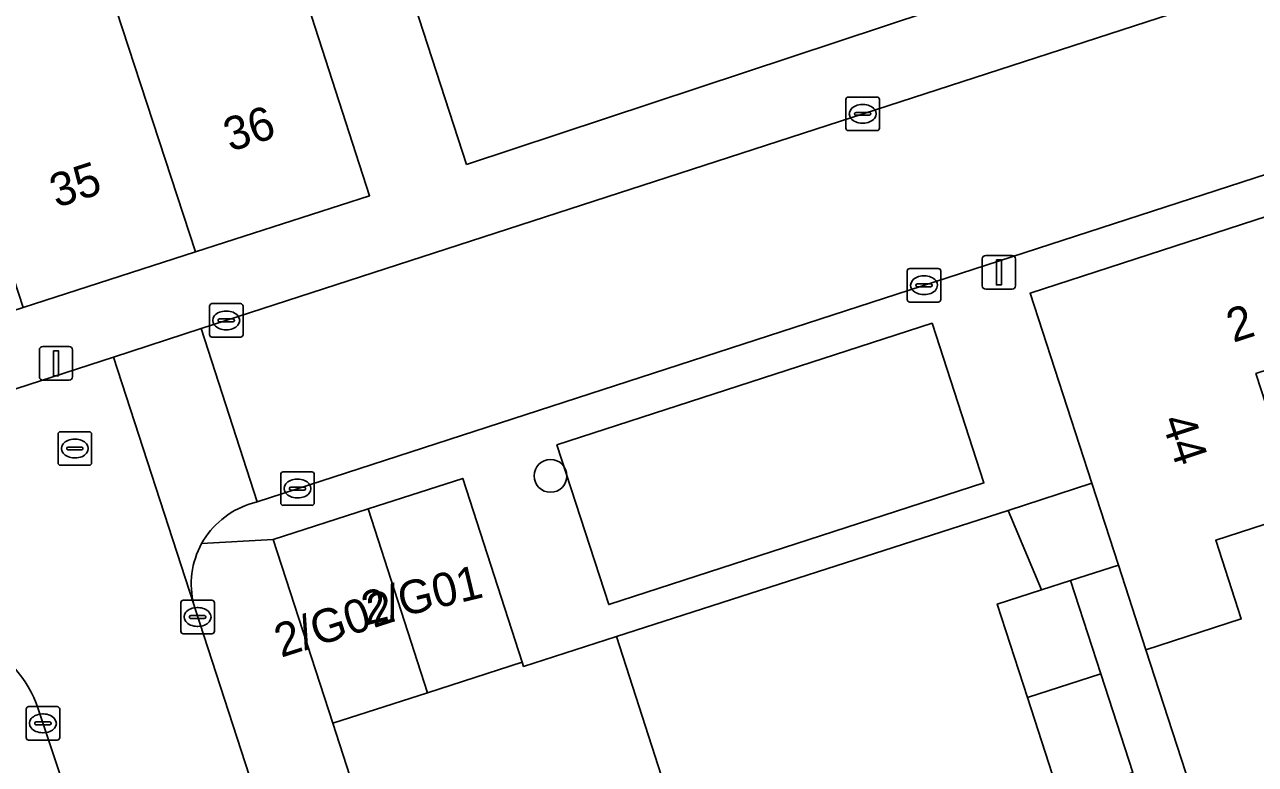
# Model space of a CAD drawing. Extents: x 159371 to 159986, y 382987 to 383597.
# Drawn here: x 159576.13 to 159612.86, y 383131.92 to 383154 of the extents above; entities that cross this region are included whole.
import ezdxf

# ---------------------------------------------------------------- set-up
doc = ezdxf.new("R2010")
doc.units = 0
for name, color, linetype in [('IMGEO_Boom', 7, 'Continuous'), ('IMGEO_Erf', 7, 'Continuous'), ('IMGEO_Groenvoorziening', 7, 'Continuous'), ('IMGEO_Kolk', 7, 'Continuous'), ('IMGEO_Lichtmast', 7, 'Continuous'), ('IMGEO_Muur', 7, 'Continuous'), ('IMGEO_Pand', 7, 'Continuous'), ('IMGEO_Pand_nummerreeks', 7, 'Continuous'), ('IMGEO_Parkeervlak_open', 7, 'Continuous'), ('IMGEO_Rijbaan_lokaal_open', 7, 'Continuous'), ('IMGEO_Rioolput', 7, 'Continuous'), ('IMGEO_Voetpad_open', 7, 'Continuous')]:
    doc.layers.add(name, color=color, linetype=linetype)

msp = doc.modelspace()

# ---------------------------------------------------------------- linework, layer by layer
at = {"layer": 'IMGEO_Boom'}
msp.add_circle((159591.825, 383140.53), 0.489, dxfattribs=at)
at = {"layer": 'IMGEO_Erf'}
for points in [[(159633.655, 383106.186), (159623.518, 383137.198), (159621.739, 383136.62), (159620.77, 383137.114), (159619.462, 383141.14), (159614.222, 383139.438), (159611.675, 383138.61), (159612.436, 383136.265), (159609.59, 383135.341), (159612.499, 383126.378)], [(159607.015, 383130.968), (159606.058, 383133.914), (159605.152, 383136.703), (159606.473, 383137.131), (159605.483, 383139.501), (159593.791, 383135.74), (159595.329, 383130.983)]]:
    msp.add_lwpolyline(points, dxfattribs=at)
msp.add_lwpolyline([(159605.483, 383139.501), (159606.473, 383137.131), (159607.34, 383137.411), (159608.771, 383137.864), (159607.976, 383140.311)], close=True, dxfattribs=at)
at = {"layer": 'IMGEO_Groenvoorziening'}
msp.add_lwpolyline([(159580.568, 383121.503), (159576.594, 383133.402)], dxfattribs=at)
msp.add_arc((159573.138, 383132.414), 3.594, 15.9503, 105.8528, dxfattribs=at)
at = {"layer": 'IMGEO_Kolk'}
for p, q in [((159600.713, 383151.834), (159601.565, 383151.834)), ((159600.638, 383150.908), (159600.638, 383151.76)), ((159601.126, 383151.614), (159601.151, 383151.614)), ((159601.639, 383151.76), (159601.639, 383150.908)), ((159600.897, 383151.328), (159600.897, 383151.34)), ((159601.335, 383151.291), (159600.937, 383151.291)), ((159600.94, 383151.377), (159601.338, 383151.377)), ((159601.149, 383151.054), (159601.124, 383151.054)), ((159601.381, 383151.34), (159601.381, 383151.328)), ((159601.565, 383150.834), (159600.713, 383150.834)), ((159602.468, 383145.793), (159602.468, 383146.645)), ((159602.543, 383146.719), (159603.395, 383146.719)), ((159603.469, 383146.645), (159603.469, 383145.793)), ((159602.956, 383146.499), (159602.981, 383146.499)), ((159602.727, 383146.213), (159602.727, 383146.225)), ((159603.165, 383146.176), (159602.767, 383146.176)), ((159602.77, 383146.262), (159603.168, 383146.262)), ((159602.979, 383145.939), (159602.954, 383145.939)), ((159603.211, 383146.225), (159603.211, 383146.213)), ((159581.647, 383144.744), (159581.647, 383145.596)), ((159581.722, 383145.67), (159582.574, 383145.67)), ((159582.648, 383145.596), (159582.648, 383144.744)), ((159603.395, 383145.719), (159602.543, 383145.719)), ((159581.906, 383145.164), (159581.906, 383145.176)), ((159581.949, 383145.213), (159582.347, 383145.213)), ((159582.135, 383145.45), (159582.16, 383145.45)), ((159582.39, 383145.176), (159582.39, 383145.164)), ((159582.344, 383145.127), (159581.946, 383145.127)), ((159582.158, 383144.89), (159582.133, 383144.89)), ((159582.574, 383144.67), (159581.722, 383144.67)), ((159583.772, 383139.726), (159583.772, 383140.578)), ((159583.847, 383140.652), (159584.699, 383140.652)), ((159584.26, 383140.432), (159584.285, 383140.432)), ((159584.773, 383140.578), (159584.773, 383139.726)), ((159584.031, 383140.146), (159584.031, 383140.158)), ((159584.469, 383140.109), (159584.071, 383140.109)), ((159584.074, 383140.195), (159584.472, 383140.195)), ((159584.515, 383140.158), (159584.515, 383140.146)), ((159584.283, 383139.872), (159584.258, 383139.872)), ((159584.699, 383139.652), (159583.847, 383139.652)), ((159580.792, 383135.894), (159580.792, 383136.746)), ((159580.867, 383136.82), (159581.719, 383136.82)), ((159581.793, 383136.746), (159581.793, 383135.894)), ((159581.094, 383136.363), (159581.492, 383136.363)), ((159581.28, 383136.6), (159581.305, 383136.6)), ((159581.051, 383136.314), (159581.051, 383136.326)), ((159581.489, 383136.277), (159581.091, 383136.277)), ((159581.303, 383136.04), (159581.278, 383136.04)), ((159581.535, 383136.326), (159581.535, 383136.314)), ((159581.719, 383135.82), (159580.867, 383135.82)), ((159576.177, 383132.72), (159576.177, 383133.572)), ((159576.252, 383133.646), (159577.104, 383133.646)), ((159576.665, 383133.426), (159576.69, 383133.426)), ((159577.178, 383133.572), (159577.178, 383132.72)), ((159576.436, 383133.14), (159576.436, 383133.152)), ((159576.874, 383133.103), (159576.476, 383133.103)), ((159576.479, 383133.189), (159576.877, 383133.189)), ((159576.92, 383133.152), (159576.92, 383133.14)), ((159576.688, 383132.866), (159576.663, 383132.866)), ((159577.104, 383132.646), (159576.252, 383132.646))]:
    msp.add_line(p, q, dxfattribs=at)
for points in [[(159600.713, 383151.834), (159601.565, 383151.834)], [(159600.638, 383150.908), (159600.638, 383151.76)], [(159601.639, 383151.76), (159601.639, 383150.908)], [(159601.565, 383150.834), (159600.713, 383150.834)], [(159602.468, 383145.793), (159602.468, 383146.645)], [(159602.543, 383146.719), (159603.395, 383146.719)], [(159603.469, 383146.645), (159603.469, 383145.793)], [(159581.647, 383144.744), (159581.647, 383145.596)], [(159581.722, 383145.67), (159582.574, 383145.67)], [(159582.648, 383145.596), (159582.648, 383144.744)], [(159603.395, 383145.719), (159602.543, 383145.719)], [(159582.574, 383144.67), (159581.722, 383144.67)], [(159583.772, 383139.726), (159583.772, 383140.578)], [(159583.847, 383140.652), (159584.699, 383140.652)], [(159584.773, 383140.578), (159584.773, 383139.726)], [(159584.699, 383139.652), (159583.847, 383139.652)], [(159580.792, 383135.894), (159580.792, 383136.746)], [(159580.867, 383136.82), (159581.719, 383136.82)], [(159581.793, 383136.746), (159581.793, 383135.894)], [(159581.719, 383135.82), (159580.867, 383135.82)], [(159576.177, 383132.72), (159576.177, 383133.572)], [(159576.252, 383133.646), (159577.104, 383133.646)], [(159577.178, 383133.572), (159577.178, 383132.72)], [(159577.104, 383132.646), (159576.252, 383132.646)]]:
    msp.add_lwpolyline(points, dxfattribs=at)
for centre, radius, start, end in [((159600.715, 383151.758), 0.0765, 91.552, 178.448), ((159600.715, 383151.758), 0.0765, 91.552, 178.448), ((159601.563, 383151.758), 0.0765, 1.552, 88.448), ((159601.563, 383151.758), 0.0765, 1.552, 88.448), ((159600.937, 383151.337), 0.0403, 85.8775, 175.7526), ((159600.934, 383151.327), 0.0366, 178.938, 274.7102), ((159601.338, 383151.334), 0.043, 264.8664, 352.4533), ((159601.342, 383151.339), 0.0386, 1.7309, 96.639), ((159600.715, 383150.91), 0.0765, 181.552, 268.448), ((159600.715, 383150.91), 0.0765, 181.552, 268.448), ((159601.563, 383150.91), 0.0765, 271.552, 358.448), ((159601.563, 383150.91), 0.0765, 271.552, 358.448), ((159602.545, 383146.643), 0.0765, 91.552, 178.448), ((159602.545, 383146.643), 0.0765, 91.552, 178.448), ((159603.393, 383146.643), 0.0765, 1.552, 88.448), ((159603.393, 383146.643), 0.0765, 1.552, 88.448), ((159602.767, 383146.222), 0.0403, 85.8775, 175.7526), ((159602.764, 383146.212), 0.0366, 178.938, 274.7102), ((159603.168, 383146.219), 0.043, 264.8664, 352.4533), ((159603.172, 383146.224), 0.0386, 1.7309, 96.639), ((159581.724, 383145.594), 0.0765, 91.552, 178.448), ((159581.724, 383145.594), 0.0765, 91.552, 178.448), ((159582.572, 383145.594), 0.0765, 1.552, 88.448), ((159582.572, 383145.594), 0.0765, 1.552, 88.448), ((159602.545, 383145.795), 0.0765, 181.552, 268.448), ((159602.545, 383145.795), 0.0765, 181.552, 268.448), ((159603.393, 383145.795), 0.0765, 271.552, 358.448), ((159603.393, 383145.795), 0.0765, 271.552, 358.448), ((159581.946, 383145.173), 0.0403, 85.8775, 175.7526), ((159582.351, 383145.175), 0.0386, 1.7309, 96.639), ((159581.943, 383145.163), 0.0366, 178.938, 274.7102), ((159582.347, 383145.17), 0.043, 264.8664, 352.4533), ((159581.724, 383144.746), 0.0765, 181.552, 268.448), ((159581.724, 383144.746), 0.0765, 181.552, 268.448), ((159582.572, 383144.746), 0.0765, 271.552, 358.448), ((159582.572, 383144.746), 0.0765, 271.552, 358.448), ((159583.849, 383140.576), 0.0765, 91.552, 178.448), ((159583.849, 383140.576), 0.0765, 91.552, 178.448), ((159584.697, 383140.576), 0.0765, 1.552, 88.448), ((159584.697, 383140.576), 0.0765, 1.552, 88.448), ((159584.071, 383140.155), 0.0403, 85.8775, 175.7526), ((159584.068, 383140.145), 0.0366, 178.938, 274.7102), ((159584.472, 383140.152), 0.043, 264.8664, 352.4533), ((159584.476, 383140.157), 0.0386, 1.7309, 96.639), ((159583.849, 383139.728), 0.0765, 181.552, 268.448), ((159583.849, 383139.728), 0.0765, 181.552, 268.448), ((159584.697, 383139.728), 0.0765, 271.552, 358.448), ((159584.697, 383139.728), 0.0765, 271.552, 358.448), ((159580.869, 383136.744), 0.0765, 91.552, 178.448), ((159580.869, 383136.744), 0.0765, 91.552, 178.448), ((159581.717, 383136.744), 0.0765, 1.552, 88.448), ((159581.717, 383136.744), 0.0765, 1.552, 88.448), ((159581.091, 383136.323), 0.0403, 85.8775, 175.7526), ((159581.496, 383136.325), 0.0386, 1.7309, 96.639), ((159581.088, 383136.313), 0.0366, 178.938, 274.7102), ((159581.492, 383136.32), 0.043, 264.8664, 352.4533), ((159580.869, 383135.896), 0.0765, 181.552, 268.448), ((159580.869, 383135.896), 0.0765, 181.552, 268.448), ((159581.717, 383135.896), 0.0765, 271.552, 358.448), ((159581.717, 383135.896), 0.0765, 271.552, 358.448), ((159576.254, 383133.57), 0.0765, 91.552, 178.448), ((159576.254, 383133.57), 0.0765, 91.552, 178.448), ((159577.102, 383133.57), 0.0765, 1.552, 88.448), ((159577.102, 383133.57), 0.0765, 1.552, 88.448), ((159576.476, 383133.149), 0.0403, 85.8775, 175.7526), ((159576.473, 383133.139), 0.0366, 178.938, 274.7102), ((159576.877, 383133.146), 0.043, 264.8664, 352.4533), ((159576.881, 383133.151), 0.0386, 1.7309, 96.639), ((159576.254, 383132.722), 0.0765, 181.552, 268.448), ((159576.254, 383132.722), 0.0765, 181.552, 268.448), ((159577.102, 383132.722), 0.0765, 271.552, 358.448), ((159577.102, 383132.722), 0.0765, 271.552, 358.448)]:
    msp.add_arc(centre, radius, start, end, dxfattribs=at)
for centre, major_axis, ratio, start_param, end_param in [((159601.125, 383151.334), (-0.387, 0.002), 0.722429, 4.712389, 7.853982), ((159601.15, 383151.334), (-0.39, 0.002), 0.717154, 1.570796, 4.712389), ((159602.955, 383146.219), (-0.387, 0.002), 0.722429, 4.712389, 7.853982), ((159602.98, 383146.219), (-0.39, 0.002), 0.717154, 1.570796, 4.712389), ((159582.134, 383145.17), (-0.387, 0.002), 0.722429, 4.712389, 7.853982), ((159582.159, 383145.17), (-0.39, 0.002), 0.717154, 1.570796, 4.712389), ((159584.259, 383140.152), (-0.387, 0.002), 0.722429, 4.712389, 7.853982), ((159584.284, 383140.152), (-0.39, 0.002), 0.717154, 1.570796, 4.712389), ((159581.279, 383136.32), (-0.387, 0.002), 0.722429, 4.712389, 7.853982), ((159581.304, 383136.32), (-0.39, 0.002), 0.717154, 1.570796, 4.712389), ((159576.664, 383133.146), (-0.387, 0.002), 0.722429, 4.712389, 7.853982), ((159576.689, 383133.146), (-0.39, 0.002), 0.717154, 1.570796, 4.712389)]:
    msp.add_ellipse(centre, major_axis=major_axis, ratio=ratio, start_param=start_param, end_param=end_param, dxfattribs=at)
at = {"layer": 'IMGEO_Lichtmast'}
for p, q in [((159604.709, 383146.205), (159604.709, 383147.005)), ((159604.709, 383147.005), (159604.709, 383146.205)), ((159604.809, 383147.105), (159605.599, 383147.105)), ((159605.599, 383147.105), (159604.809, 383147.105)), ((159605.699, 383147.005), (159605.699, 383146.205)), ((159605.699, 383146.205), (159605.699, 383147.005)), ((159605.599, 383146.105), (159604.809, 383146.105)), ((159604.809, 383146.105), (159605.599, 383146.105)), ((159576.572, 383143.49), (159576.572, 383144.29)), ((159576.572, 383144.29), (159576.572, 383143.49)), ((159576.672, 383144.39), (159577.462, 383144.39)), ((159577.462, 383144.39), (159576.672, 383144.39)), ((159577.562, 383144.29), (159577.562, 383143.49)), ((159577.562, 383143.49), (159577.562, 383144.29)), ((159577.462, 383143.39), (159576.672, 383143.39)), ((159576.672, 383143.39), (159577.462, 383143.39))]:
    msp.add_line(p, q, dxfattribs=at)
for points in [[(159605.129, 383146.98), (159605.279, 383146.98), (159605.279, 383146.23), (159605.129, 383146.23), (159605.129, 383146.98)], [(159576.992, 383144.265), (159577.142, 383144.265), (159577.142, 383143.515), (159576.992, 383143.515), (159576.992, 383144.265)]]:
    msp.add_lwpolyline(points, dxfattribs=at)
for centre, start, end in [((159604.809, 383147.005), 90, 180), ((159604.809, 383147.005), 90, 180), ((159605.599, 383147.005), 0, 90), ((159605.599, 383147.005), 360, 90), ((159604.809, 383146.205), 180, 270), ((159604.809, 383146.205), 180, 270), ((159605.599, 383146.205), 270, 0), ((159605.599, 383146.205), 270, 0), ((159576.672, 383144.29), 90, 180), ((159576.672, 383144.29), 90, 180), ((159577.462, 383144.29), 0, 90), ((159577.462, 383144.29), 360, 90), ((159576.672, 383143.49), 180, 270), ((159576.672, 383143.49), 180, 270), ((159577.462, 383143.49), 270, 0), ((159577.462, 383143.49), 270, 0)]:
    msp.add_arc(centre, 0.1, start, end, dxfattribs=at)
at = {"layer": 'IMGEO_Muur'}
for points in [[(159593.791, 383135.74), (159605.483, 383139.501)], [(159605.483, 383139.501), (159606.473, 383137.131)]]:
    msp.add_lwpolyline(points, dxfattribs=at)
at = {"layer": 'IMGEO_Pand'}
for points in [[(159578.501, 383155.552), (159581.227, 383147.212), (159586.423, 383148.888), (159584.604, 383154.526), (159583.729, 383157.238)], [(159576.085, 383145.553), (159581.227, 383147.212), (159578.501, 383155.552), (159573.358, 383153.893)], [(159614.222, 383139.438), (159612.875, 383143.584), (159618.106, 383145.284), (159616.759, 383149.43), (159606.135, 383145.979), (159607.976, 383140.311), (159608.771, 383137.864), (159609.59, 383135.341), (159612.436, 383136.265), (159611.675, 383138.61)], [(159590.977, 383134.971), (159589.203, 383140.457), (159586.381, 383139.544), (159588.151, 383134.059)], [(159585.325, 383133.147), (159588.151, 383134.059), (159586.381, 383139.544), (159583.552, 383138.629)], [(159606.058, 383133.914), (159608.247, 383134.619), (159607.34, 383137.411), (159606.473, 383137.131), (159605.152, 383136.703)], [(159585.325, 383133.147), (159587.058, 383127.787), (159595.484, 383130.504), (159595.329, 383130.983), (159593.791, 383135.74), (159591.018, 383134.843), (159590.977, 383134.971), (159588.151, 383134.059)], [(159606.058, 383133.914), (159607.015, 383130.968), (159609.203, 383131.676), (159608.247, 383134.619)]]:
    msp.add_lwpolyline(points, close=True, dxfattribs=at)
at = {"layer": 'IMGEO_Parkeervlak_open'}
for points in [[(159589.316, 383149.821), (159604.56, 383154.879), (159603.023, 383159.625), (159587.779, 383154.567)], [(159593.562, 383136.689), (159604.755, 383140.322), (159603.208, 383145.086), (159592.015, 383141.453)]]:
    msp.add_lwpolyline(points, close=True, dxfattribs=at)
at = {"layer": 'IMGEO_Rijbaan_lokaal_open'}
msp.add_lwpolyline([(159583.074, 383139.761), (159621.616, 383152.269), (159622.351, 383152.508), (159620.674, 383157.677), (159613.632, 383155.391), (159581.397, 383144.927)], close=True, dxfattribs=at)
for points in [[(159581.397, 383144.927), (159578.781, 383144.078), (159581.18, 383136.688)], [(159582.831, 383139.682), (159583.074, 383139.761), (159581.397, 383144.927)], [(159581.226, 383136.531), (159581.18, 383136.688), (159578.781, 383144.078), (159560.645, 383138.19)], [(159588.536, 383114.043), (159581.226, 383136.531)], [(159576.594, 383133.402), (159580.568, 383121.503)]]:
    msp.add_lwpolyline(points, dxfattribs=at)
for centre, radius, start, end in [((159583.607, 383137.3), 2.505, 108.0453, 151.0949), ((159583.597, 383137.304), 2.494, 151.0682, 194.3029), ((159573.138, 383132.414), 3.594, 15.9503, 105.8528)]:
    msp.add_arc(centre, radius, start, end, dxfattribs=at)
at = {"layer": 'IMGEO_Rioolput'}
for p, q in [((159577.13, 383140.921), (159577.13, 383141.773)), ((159577.205, 383141.847), (159578.057, 383141.847)), ((159577.618, 383141.627), (159577.643, 383141.627)), ((159578.131, 383141.773), (159578.131, 383140.921)), ((159577.389, 383141.341), (159577.389, 383141.353)), ((159577.827, 383141.304), (159577.429, 383141.304)), ((159577.432, 383141.39), (159577.83, 383141.39)), ((159577.873, 383141.353), (159577.873, 383141.341)), ((159578.057, 383140.847), (159577.205, 383140.847)), ((159577.641, 383141.067), (159577.616, 383141.067))]:
    msp.add_line(p, q, dxfattribs=at)
for points in [[(159577.13, 383140.921), (159577.13, 383141.773)], [(159577.205, 383141.847), (159578.057, 383141.847)], [(159578.131, 383141.773), (159578.131, 383140.921)], [(159578.057, 383140.847), (159577.205, 383140.847)]]:
    msp.add_lwpolyline(points, dxfattribs=at)
for centre, radius, start, end in [((159577.207, 383141.771), 0.0765, 91.552, 178.448), ((159577.207, 383141.771), 0.0765, 91.552, 178.448), ((159578.055, 383141.771), 0.0765, 1.552, 88.448), ((159578.055, 383141.771), 0.0765, 1.552, 88.448), ((159577.429, 383141.35), 0.0403, 85.8775, 175.7526), ((159577.426, 383141.34), 0.0366, 178.938, 274.7102), ((159577.83, 383141.347), 0.043, 264.8664, 352.4533), ((159577.834, 383141.352), 0.0386, 1.7309, 96.639), ((159577.207, 383140.923), 0.0765, 181.552, 268.448), ((159577.207, 383140.923), 0.0765, 181.552, 268.448), ((159578.055, 383140.923), 0.0765, 271.552, 358.448), ((159578.055, 383140.923), 0.0765, 271.552, 358.448)]:
    msp.add_arc(centre, radius, start, end, dxfattribs=at)
for centre, major_axis, ratio, start_param, end_param in [((159577.617, 383141.347), (-0.387, 0.002), 0.722429, 4.712389, 7.853982), ((159577.642, 383141.347), (-0.39, 0.002), 0.717154, 1.570796, 4.712389)]:
    msp.add_ellipse(centre, major_axis=major_axis, ratio=ratio, start_param=start_param, end_param=end_param, dxfattribs=at)
at = {"layer": 'IMGEO_Voetpad_open'}
for points in [[(159629.905, 383163.051), (159624.274, 383161.231), (159621.615, 383160.371), (159619.719, 383159.759), (159619.228, 383159.6), (159617.501, 383159.044), (159612.832, 383157.613), (159610.08, 383156.722), (159607.215, 383155.794), (159605.399, 383161.403), (159602.64, 383160.51), (159588.363, 383155.773), (159586.028, 383154.998), (159584.604, 383154.526), (159586.423, 383148.888), (159581.227, 383147.212), (159576.085, 383145.553), (159570.933, 383143.892), (159565.791, 383142.233), (159560.48, 383140.52), (159558.768, 383140.208)], [(159560.645, 383138.19), (159578.781, 383144.078), (159581.397, 383144.927), (159613.632, 383155.391)], [(159606.135, 383145.979), (159616.759, 383149.43), (159621.989, 383151.129), (159621.616, 383152.269), (159583.074, 383139.761), (159582.831, 383139.682)], [(159581.414, 383138.511), (159583.552, 383138.629), (159586.381, 383139.544), (159589.203, 383140.457), (159590.977, 383134.971), (159591.018, 383134.843), (159593.791, 383135.74), (159605.483, 383139.501), (159607.976, 383140.311), (159606.135, 383145.979)], [(159593.709, 383107.224), (159592.042, 383112.377), (159590.379, 383117.52), (159588.716, 383122.663), (159587.058, 383127.787), (159585.325, 383133.147), (159583.552, 383138.629), (159581.414, 383138.511)], [(159612.499, 383126.378), (159609.59, 383135.341), (159608.771, 383137.864), (159607.34, 383137.411), (159608.247, 383134.619), (159609.203, 383131.676)], [(159581.18, 383136.688), (159581.226, 383136.531), (159588.536, 383114.043)]]:
    msp.add_lwpolyline(points, dxfattribs=at)
for points in [[(159589.316, 383149.821), (159587.779, 383154.567), (159603.023, 383159.625), (159604.56, 383154.879)], [(159604.755, 383140.322), (159593.562, 383136.689), (159592.015, 383141.453), (159603.208, 383145.086)]]:
    msp.add_lwpolyline(points, close=True, dxfattribs=at)
for centre, radius, start, end in [((159583.607, 383137.3), 2.505, 108.0453, 151.0949), ((159583.597, 383137.304), 2.494, 151.0682, 194.3029)]:
    msp.add_arc(centre, radius, start, end, dxfattribs=at)

# ---------------------------------------------------------------- texts
at = {"layer": 'IMGEO_Pand_nummerreeks'}
for s, rotation, p in [('36', 17.8773, (159582.269, 383150.196)), ('35', 17.8773, (159577.081, 383148.523)), ('2', 17.9954, (159612.196, 383144.499)), ('44', 288.2055, (159610.045, 383142.188)), ('2/G01', 13.4957, (159586.321, 383136.068)), ('2/G02', 17.7447, (159583.782, 383135.101))]:
    msp.add_text(s, height=1, rotation=rotation, dxfattribs=at).set_placement(p)

doc.saveas('drawing.dxf')
